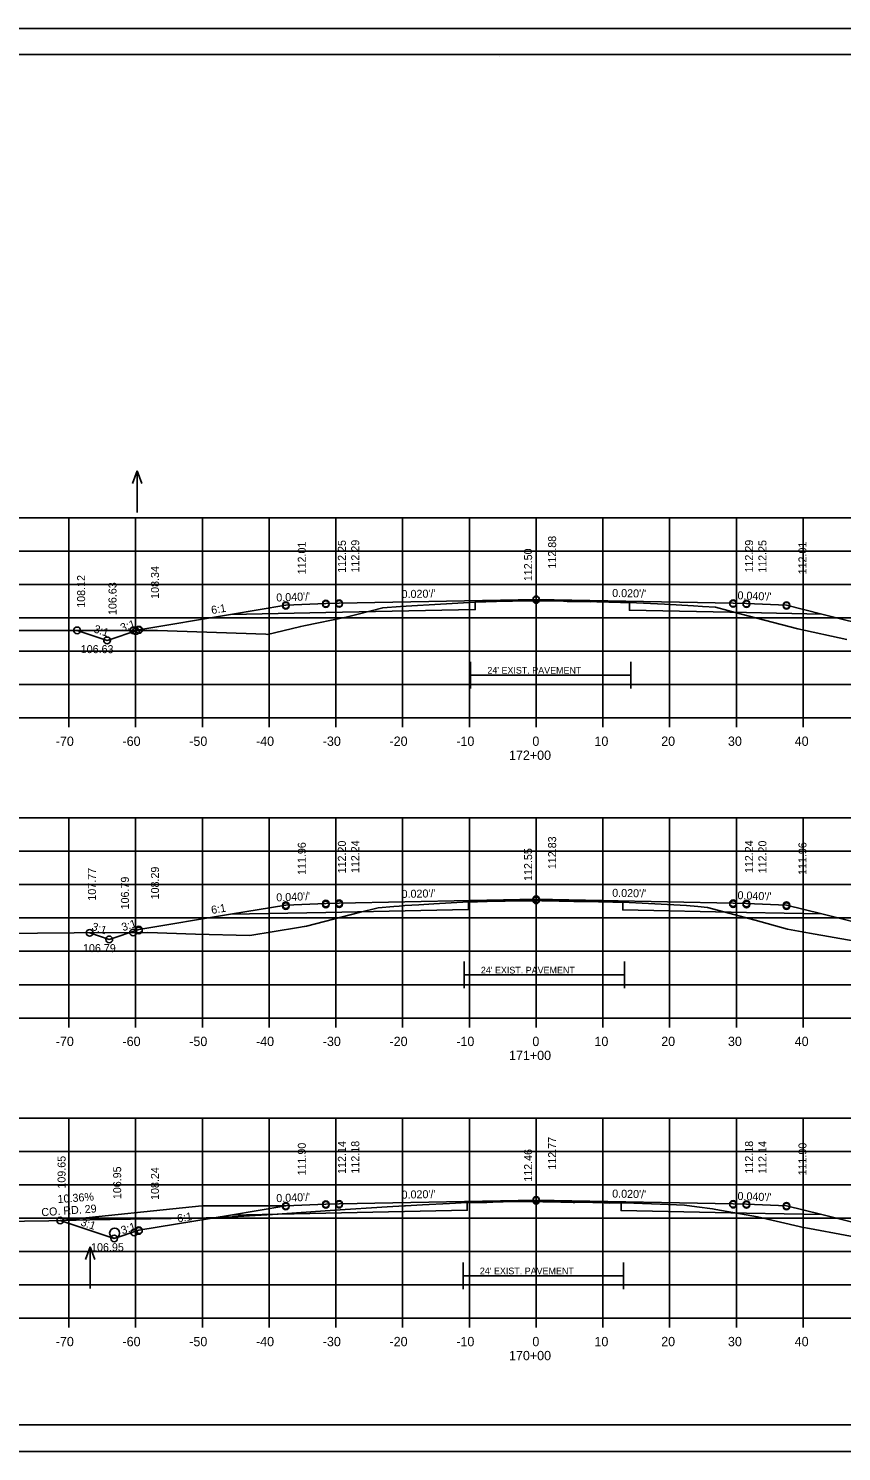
# Model space of a CAD drawing. Extents: x 1175611 to 1176402, y -433344 to -416213.
# Drawn here: x 1175704.9 to 1175826.7, y -427583.4 to -427370.1 of the extents above; entities that cross this region are included whole.
import ezdxf

# ---------------------------------------------------------------- set-up
doc = ezdxf.new("R2010")
doc.units = 0
for name, color, linetype in [('R_Alt Surface', 7, 'Continuous'), ('R_Axis', 7, 'Continuous'), ('R_Axis Annot', 7, 'Continuous'), ('R_Border', 7, 'Continuous'), ('R_Drive', 7, 'Continuous'), ('R_Exist Surface', 7, 'Continuous'), ('R_Fin Surface', 7, 'Continuous'), ('R_Grid', 7, 'Continuous'), ('R_No Plot', 7, 'Continuous'), ('R_Water', 7, 'Continuous'), ('R_Water Annot', 7, 'Continuous'), ('R_Xsect Elev', 7, 'Continuous'), ('R_Xsect Slope', 7, 'Continuous')]:
    doc.layers.add(name, color=color, linetype=linetype)

msp = doc.modelspace()

# ---------------------------------------------------------------- linework, layer by layer
at = {"layer": 'R_Alt Surface'}
for p, q in [((1175783.16, -427467.01), (1175771.16, -427467.01)), ((1175783.16, -427467.01), (1175795.16, -427467.01)), ((1175782.19, -427511.96), (1175770.19, -427511.96)), ((1175782.19, -427511.96), (1175794.19, -427511.96)), ((1175782.04, -427557.06), (1175770.04, -427557.06)), ((1175782.04, -427557.06), (1175794.04, -427557.06))]:
    msp.add_line(p, q, dxfattribs=at)
for points in [[(1175735.2, -427457.91), (1175749.47, -427457.63), (1175771.85, -427457.18), (1175771.85, -427456.01), (1175780.97, -427455.83), (1175794.95, -427456.11), (1175794.95, -427457.28), (1175812.47, -427457.63), (1175823.75, -427457.85)], [(1175771.16, -427469.01), (1175771.16, -427465.01)], [(1175795.16, -427469.01), (1175795.16, -427465.01)], [(1175735.2, -427502.86), (1175749.47, -427502.58), (1175770.83, -427502.15), (1175770.83, -427500.99), (1175780.97, -427500.78), (1175793.96, -427501.04), (1175793.96, -427502.21), (1175812.47, -427502.58), (1175823.75, -427502.8)], [(1175770.19, -427513.96), (1175770.19, -427509.96)], [(1175794.19, -427513.96), (1175794.19, -427509.96)], [(1175735.2, -427547.95), (1175749.47, -427547.66), (1175770.65, -427547.24), (1175770.65, -427546.07), (1175780.97, -427545.87), (1175793.69, -427546.12), (1175793.69, -427547.29), (1175812.47, -427547.66), (1175823.75, -427547.89)], [(1175770.04, -427559.06), (1175770.04, -427555.06)], [(1175794.04, -427559.06), (1175794.04, -427555.06)]]:
    msp.add_lwpolyline(points, dxfattribs=at)
at = {"layer": 'R_Axis'}
for p, q in [((1175640.97, -427473.42), (1175920.97, -427473.42)), ((1175710.97, -427474.82), (1175710.97, -427473.42)), ((1175720.97, -427474.82), (1175720.97, -427473.42)), ((1175730.97, -427474.82), (1175730.97, -427473.42)), ((1175740.97, -427474.82), (1175740.97, -427473.42)), ((1175750.97, -427474.82), (1175750.97, -427473.42)), ((1175760.97, -427474.82), (1175760.97, -427473.42)), ((1175770.97, -427474.82), (1175770.97, -427473.42)), ((1175780.97, -427474.82), (1175780.97, -427473.42)), ((1175790.97, -427474.82), (1175790.97, -427473.42)), ((1175800.97, -427474.82), (1175800.97, -427473.42)), ((1175810.97, -427474.82), (1175810.97, -427473.42)), ((1175820.97, -427474.82), (1175820.97, -427473.42)), ((1175640.97, -427518.42), (1175920.97, -427518.42)), ((1175710.97, -427519.82), (1175710.97, -427518.42)), ((1175720.97, -427519.82), (1175720.97, -427518.42)), ((1175730.97, -427519.82), (1175730.97, -427518.42)), ((1175740.97, -427519.82), (1175740.97, -427518.42)), ((1175750.97, -427519.82), (1175750.97, -427518.42)), ((1175760.97, -427519.82), (1175760.97, -427518.42)), ((1175770.97, -427519.82), (1175770.97, -427518.42)), ((1175780.97, -427519.82), (1175780.97, -427518.42)), ((1175790.97, -427519.82), (1175790.97, -427518.42)), ((1175800.97, -427519.82), (1175800.97, -427518.42)), ((1175810.97, -427519.82), (1175810.97, -427518.42)), ((1175820.97, -427519.82), (1175820.97, -427518.42)), ((1175640.97, -427563.42), (1175920.97, -427563.42)), ((1175710.97, -427564.82), (1175710.97, -427563.42)), ((1175720.97, -427564.82), (1175720.97, -427563.42)), ((1175730.97, -427564.82), (1175730.97, -427563.42)), ((1175740.97, -427564.82), (1175740.97, -427563.42)), ((1175750.97, -427564.82), (1175750.97, -427563.42)), ((1175760.97, -427564.82), (1175760.97, -427563.42)), ((1175770.97, -427564.82), (1175770.97, -427563.42)), ((1175780.97, -427564.82), (1175780.97, -427563.42)), ((1175790.97, -427564.82), (1175790.97, -427563.42)), ((1175800.97, -427564.82), (1175800.97, -427563.42)), ((1175810.97, -427564.82), (1175810.97, -427563.42)), ((1175820.97, -427564.82), (1175820.97, -427563.42))]:
    msp.add_line(p, q, dxfattribs=at)
at = {"layer": 'R_Border'}
for p, q in [((1175622.97, -427373.96), (1175939.15, -427373.96)), ((1175775.49, -427374.22), (1175775.49, -427374.22)), ((1175775.49, -427374.22), (1175775.49, -427374.22)), ((1175939.15, -427579.42), (1175622.97, -427579.42))]:
    msp.add_line(p, q, dxfattribs=at)
at = {"layer": 'R_Drive'}
msp.add_lwpolyline([(1175743.47, -427546.57), (1175730.87, -427546.57), (1175709.67, -427548.77)], dxfattribs=at)
at = {"layer": 'R_Exist Surface'}
for points in [[(1175693.06, -427460.31), (1175724.26, -427460.3), (1175740.46, -427460.89), (1175740.72, -427460.91), (1175741.8, -427460.65), (1175745.7, -427459.7), (1175746.18, -427459.6), (1175752.51, -427458.33), (1175754.32, -427457.87), (1175758, -427456.91), (1175760.65, -427456.73), (1175762.33, -427456.61), (1175765.78, -427456.41), (1175771.85, -427456.06), (1175776.62, -427455.95), (1175777.42, -427455.93), (1175782.02, -427455.9), (1175782.83, -427455.89), (1175782.88, -427455.89), (1175783.16, -427455.9), (1175783.32, -427455.9), (1175785.07, -427455.94), (1175785.62, -427455.96), (1175787.49, -427456), (1175789.18, -427456.01), (1175789.36, -427456), (1175790.05, -427456.02), (1175793.59, -427456.11), (1175793.84, -427456.11), (1175794.95, -427456.12), (1175800.21, -427456.39), (1175804.57, -427456.61), (1175805.92, -427456.73), (1175807.85, -427456.84), (1175811.54, -427457.8), (1175820.2, -427460.09), (1175827.53, -427461.68)], [(1175700.79, -427505.76), (1175711.76, -427505.67), (1175722.78, -427505.58), (1175729.93, -427505.85), (1175738.07, -427506.03), (1175745.37, -427504.84), (1175746.24, -427504.71), (1175746.56, -427504.65), (1175747.91, -427504.28), (1175754.47, -427502.62), (1175757.31, -427501.92), (1175759.66, -427501.71), (1175760.46, -427501.64), (1175761.29, -427501.56), (1175763.41, -427501.44), (1175765.63, -427501.32), (1175770.83, -427501.02), (1175772.19, -427501), (1175773.64, -427500.96), (1175774.89, -427500.92), (1175776.33, -427500.88), (1175777.96, -427500.87), (1175780.87, -427500.83), (1175781.45, -427500.82), (1175781.83, -427500.83), (1175782.19, -427500.85), (1175782.22, -427500.86), (1175784.42, -427500.92), (1175786.64, -427500.96), (1175787.36, -427500.95), (1175787.94, -427500.94), (1175790.31, -427501.01), (1175792.45, -427501.07), (1175793.06, -427501.06), (1175793.75, -427501.05), (1175793.9, -427501.06), (1175793.96, -427501.06), (1175797.82, -427501.27), (1175803.5, -427501.57), (1175805.21, -427501.71), (1175806.62, -427501.87), (1175813.77, -427503.76), (1175818.64, -427505.1), (1175821.92, -427505.69), (1175828.45, -427506.87)], [(1175700.67, -427548.92), (1175707.99, -427548.8), (1175714.09, -427548.69), (1175729.36, -427548.43), (1175733.74, -427548.33), (1175741.46, -427547.87), (1175750.83, -427547.22), (1175758.67, -427546.74), (1175761.27, -427546.57), (1175761.39, -427546.55), (1175763.96, -427546.42), (1175767.98, -427546.22), (1175770.65, -427546.09), (1175770.88, -427546.08), (1175771.45, -427546.07), (1175773.57, -427546.05), (1175775.37, -427545.99), (1175776.03, -427545.97), (1175780.27, -427545.93), (1175781.05, -427545.92), (1175781.95, -427545.94), (1175782.04, -427545.95), (1175782.06, -427545.95), (1175782.83, -427545.97), (1175786.5, -427546.05), (1175786.76, -427546.05), (1175787.74, -427546.02), (1175791.15, -427546.12), (1175791.98, -427546.15), (1175793.4, -427546.13), (1175793.69, -427546.13), (1175795.62, -427546.19), (1175799.57, -427546.32), (1175803.21, -427546.47), (1175805.07, -427546.71), (1175807.39, -427547), (1175807.9, -427547.11), (1175814.15, -427548.23), (1175820.4, -427549.67), (1175820.77, -427549.75), (1175821.92, -427549.96), (1175832.6, -427551.96)]]:
    msp.add_lwpolyline(points, dxfattribs=at)
at = {"layer": 'R_Fin Surface'}
for points in [[(1175712.2, -427460.3), (1175716.69, -427461.8), (1175721.47, -427460.2), (1175735.2, -427457.91), (1175743.47, -427456.53), (1175749.47, -427456.29), (1175751.47, -427456.25), (1175780.97, -427455.66), (1175810.47, -427456.25), (1175812.47, -427456.29), (1175818.47, -427456.53), (1175823.75, -427457.85), (1175840.47, -427462.03), (1175845.29, -427460.43)], [(1175714.09, -427505.65), (1175717.03, -427506.63), (1175721.47, -427505.15), (1175735.2, -427502.86), (1175743.47, -427501.49), (1175749.47, -427501.25), (1175751.47, -427501.21), (1175780.97, -427500.62), (1175810.47, -427501.21), (1175812.47, -427501.25), (1175818.47, -427501.49), (1175823.75, -427502.8), (1175840.47, -427506.99), (1175844.26, -427505.72)], [(1175709.67, -427548.77), (1175717.77, -427551.47), (1175721.47, -427550.24), (1175735.2, -427547.95), (1175743.47, -427546.57), (1175749.47, -427546.33), (1175751.47, -427546.29), (1175780.97, -427545.7), (1175810.47, -427546.29), (1175812.47, -427546.33), (1175818.47, -427546.57), (1175823.75, -427547.89), (1175840.47, -427552.07), (1175844.42, -427550.75)]]:
    msp.add_lwpolyline(points, dxfattribs=at)
at = {"layer": 'R_Grid'}
for p, q in [((1175640.97, -427443.42), (1175920.97, -427443.42)), ((1175710.97, -427473.42), (1175710.97, -427443.42)), ((1175720.97, -427473.42), (1175720.97, -427443.42)), ((1175730.97, -427473.42), (1175730.97, -427443.42)), ((1175740.97, -427473.42), (1175740.97, -427443.42)), ((1175750.97, -427473.42), (1175750.97, -427443.42)), ((1175760.97, -427473.42), (1175760.97, -427443.42)), ((1175770.97, -427473.42), (1175770.97, -427443.42)), ((1175780.97, -427473.42), (1175780.97, -427443.42)), ((1175790.97, -427473.42), (1175790.97, -427443.42)), ((1175800.97, -427473.42), (1175800.97, -427443.42)), ((1175810.97, -427473.42), (1175810.97, -427443.42)), ((1175820.97, -427473.42), (1175820.97, -427443.42)), ((1175640.97, -427448.42), (1175920.97, -427448.42)), ((1175640.97, -427453.42), (1175920.97, -427453.42)), ((1175640.97, -427458.42), (1175920.97, -427458.42)), ((1175640.97, -427463.42), (1175920.97, -427463.42)), ((1175640.97, -427468.42), (1175920.97, -427468.42)), ((1175640.97, -427473.42), (1175920.97, -427473.42)), ((1175640.97, -427488.42), (1175920.97, -427488.42)), ((1175710.97, -427518.42), (1175710.97, -427488.42)), ((1175720.97, -427518.42), (1175720.97, -427488.42)), ((1175730.97, -427518.42), (1175730.97, -427488.42)), ((1175740.97, -427518.42), (1175740.97, -427488.42)), ((1175750.97, -427518.42), (1175750.97, -427488.42)), ((1175760.97, -427518.42), (1175760.97, -427488.42)), ((1175770.97, -427518.42), (1175770.97, -427488.42)), ((1175780.97, -427518.42), (1175780.97, -427488.42)), ((1175790.97, -427518.42), (1175790.97, -427488.42)), ((1175800.97, -427518.42), (1175800.97, -427488.42)), ((1175810.97, -427518.42), (1175810.97, -427488.42)), ((1175820.97, -427518.42), (1175820.97, -427488.42)), ((1175640.97, -427493.42), (1175920.97, -427493.42)), ((1175640.97, -427498.42), (1175920.97, -427498.42)), ((1175640.97, -427503.42), (1175920.97, -427503.42)), ((1175640.97, -427508.42), (1175920.97, -427508.42)), ((1175640.97, -427513.42), (1175920.97, -427513.42)), ((1175640.97, -427518.42), (1175920.97, -427518.42)), ((1175640.97, -427533.42), (1175920.97, -427533.42)), ((1175710.97, -427563.42), (1175710.97, -427533.42)), ((1175720.97, -427563.42), (1175720.97, -427533.42)), ((1175730.97, -427563.42), (1175730.97, -427533.42)), ((1175740.97, -427563.42), (1175740.97, -427533.42)), ((1175750.97, -427563.42), (1175750.97, -427533.42)), ((1175760.97, -427563.42), (1175760.97, -427533.42)), ((1175770.97, -427563.42), (1175770.97, -427533.42)), ((1175780.97, -427563.42), (1175780.97, -427533.42)), ((1175790.97, -427563.42), (1175790.97, -427533.42)), ((1175800.97, -427563.42), (1175800.97, -427533.42)), ((1175810.97, -427563.42), (1175810.97, -427533.42)), ((1175820.97, -427563.42), (1175820.97, -427533.42)), ((1175640.97, -427538.42), (1175920.97, -427538.42)), ((1175640.97, -427543.42), (1175920.97, -427543.42)), ((1175640.97, -427548.42), (1175920.97, -427548.42)), ((1175640.97, -427553.42), (1175920.97, -427553.42)), ((1175640.97, -427558.42), (1175920.97, -427558.42)), ((1175640.97, -427563.42), (1175920.97, -427563.42))]:
    msp.add_line(p, q, dxfattribs=at)
at = {"layer": 'R_No Plot'}
for p, q in [((1175610.57, -427370.07), (1175943.91, -427370.07)), ((1175610.57, -427583.4), (1175943.91, -427583.4))]:
    msp.add_line(p, q, dxfattribs=at)
msp.add_lwpolyline([(1175610.57, -427370.07), (1175943.91, -427370.07), (1175943.91, -427583.41), (1175610.57, -427583.41)], close=True, dxfattribs=at)
for centre in [(1175749.47, -427456.29), (1175749.47, -427456.37), (1175751.47, -427456.25), (1175751.47, -427456.33), (1175780.97, -427455.66), (1175780.97, -427455.74), (1175810.47, -427456.25), (1175810.47, -427456.33), (1175812.47, -427456.29), (1175812.47, -427456.37), (1175743.47, -427456.53), (1175743.47, -427456.61), (1175818.47, -427456.53), (1175818.47, -427456.61), (1175712.2, -427460.3), (1175712.2, -427460.3), (1175720.64, -427460.3), (1175721.02, -427460.42), (1175721.47, -427460.2), (1175721.47, -427460.27), (1175716.69, -427461.8), (1175749.47, -427501.25), (1175751.47, -427501.21), (1175780.97, -427500.62), (1175780.97, -427500.77), (1175810.47, -427501.21), (1175812.47, -427501.25), (1175743.47, -427501.49), (1175743.47, -427501.64), (1175749.47, -427501.4), (1175751.47, -427501.36), (1175810.47, -427501.36), (1175812.47, -427501.4), (1175818.47, -427501.49), (1175818.47, -427501.64), (1175721.47, -427505.15), (1175721.47, -427505.31), (1175714.09, -427505.65), (1175714.09, -427505.65), (1175717.03, -427506.63), (1175720.59, -427505.6), (1175780.97, -427545.7), (1175780.97, -427545.8), (1175743.47, -427546.57), (1175743.47, -427546.67), (1175749.47, -427546.33), (1175749.47, -427546.43), (1175751.47, -427546.29), (1175751.47, -427546.39), (1175810.47, -427546.29), (1175810.47, -427546.39), (1175812.47, -427546.33), (1175812.47, -427546.43), (1175818.47, -427546.57), (1175818.47, -427546.67), (1175709.67, -427548.77), (1175709.67, -427548.77), (1175721.47, -427550.24), (1175721.47, -427550.34), (1175717.77, -427551.47), (1175720.76, -427550.57)]:
    msp.add_circle(centre, 0.5, dxfattribs=at)
at = {"layer": 'R_Water'}
msp.add_circle((1175717.83, -427550.67), 0.75, dxfattribs=at)
at = {"layer": 'R_Water Annot'}
for p, q in [((1175721.2, -427436.37), (1175720.5, -427438.29)), ((1175721.2, -427442.65), (1175721.2, -427436.37)), ((1175721.2, -427436.37), (1175721.9, -427438.29)), ((1175714.17, -427552.7), (1175713.47, -427554.62)), ((1175714.17, -427558.98), (1175714.17, -427552.7)), ((1175714.17, -427552.7), (1175714.87, -427554.62))]:
    msp.add_line(p, q, dxfattribs=at)

# ---------------------------------------------------------------- texts
at = {"layer": 'R_Alt Surface'}
for p in [(1175773.67, -427466.79), (1175772.69, -427511.74), (1175772.54, -427556.83)]:
    msp.add_text("24' EXIST. PAVEMENT", height=1, dxfattribs=at).set_placement(p)
at = {"layer": 'R_Axis Annot'}
for s, p in [('-70', (1175709.01, -427477.62)), ('-60', (1175719.01, -427477.62)), ('-50', (1175729.01, -427477.62)), ('-40', (1175739.01, -427477.62)), ('-30', (1175749.01, -427477.62)), ('-20', (1175759.01, -427477.62)), ('-10', (1175769.01, -427477.62)), ('0', (1175780.41, -427477.62)), ('10', (1175789.71, -427477.62)), ('20', (1175799.71, -427477.62)), ('30', (1175809.71, -427477.62)), ('40', (1175819.71, -427477.62)), ('172+00', (1175776.91, -427479.72)), ('-70', (1175709.01, -427522.62)), ('-60', (1175719.01, -427522.62)), ('-50', (1175729.01, -427522.62)), ('-40', (1175739.01, -427522.62)), ('-30', (1175749.01, -427522.62)), ('-20', (1175759.01, -427522.62)), ('-10', (1175769.01, -427522.62)), ('0', (1175780.41, -427522.62)), ('10', (1175789.71, -427522.62)), ('20', (1175799.71, -427522.62)), ('30', (1175809.71, -427522.62)), ('40', (1175819.71, -427522.62)), ('171+00', (1175776.91, -427524.72)), ('-70', (1175709.01, -427567.62)), ('-60', (1175719.01, -427567.62)), ('-50', (1175729.01, -427567.62)), ('-40', (1175739.01, -427567.62)), ('-30', (1175749.01, -427567.62)), ('-20', (1175759.01, -427567.62)), ('-10', (1175769.01, -427567.62)), ('0', (1175780.41, -427567.62)), ('10', (1175789.71, -427567.62)), ('20', (1175799.71, -427567.62)), ('30', (1175809.71, -427567.62)), ('40', (1175819.71, -427567.62)), ('170+00', (1175776.91, -427569.72))]:
    msp.add_text(s, height=1.4, dxfattribs=at).set_placement(p)
at = {"layer": 'R_Drive'}
for s, p in [('10.36%', (1175709.33, -427546.16)), ('CO. RD. 29', (1175706.89, -427548.14))]:
    msp.add_text(s, height=1.2, rotation=4.0521, dxfattribs=at).set_placement(p)
at = {"layer": 'R_Xsect Elev'}
for s, p in [('112.01', (1175746.47, -427451.91)), ('112.25', (1175752.47, -427451.67)), ('112.29', (1175754.47, -427451.63)), ('112.88', (1175783.97, -427451.04)), ('112.29', (1175813.47, -427451.63)), ('112.25', (1175815.47, -427451.67)), ('112.01', (1175821.47, -427451.91)), ('112.50', (1175780.37, -427452.93)), ('108.34', (1175724.47, -427455.58)), ('108.12', (1175713.41, -427456.92)), ('106.63', (1175718.11, -427458)), ('111.96', (1175746.47, -427496.97)), ('112.20', (1175752.47, -427496.73)), ('112.24', (1175754.47, -427496.69)), ('112.83', (1175783.97, -427496.1)), ('112.24', (1175813.47, -427496.69)), ('112.20', (1175815.47, -427496.73)), ('111.96', (1175821.47, -427496.97)), ('112.55', (1175780.37, -427497.87)), ('107.77', (1175715.03, -427500.82)), ('108.29', (1175724.47, -427500.63)), ('106.79', (1175719.97, -427502.13)), ('112.14', (1175752.47, -427541.78)), ('112.18', (1175754.47, -427541.74)), ('112.77', (1175783.97, -427541.15)), ('112.18', (1175813.47, -427541.74)), ('112.14', (1175815.47, -427541.78)), ('109.65', (1175710.48, -427543.99)), ('111.90', (1175746.47, -427542.02)), ('112.46', (1175780.37, -427542.96)), ('111.90', (1175821.47, -427542.02)), ('106.95', (1175718.81, -427545.57)), ('108.24', (1175724.47, -427545.69))]:
    msp.add_text(s, height=1.2, rotation=90, dxfattribs=at).set_placement(p)
for s, p in [('106.63', (1175712.75, -427463.72)), ('106.79', (1175713.09, -427508.54)), ('106.95', (1175714.3, -427553.38))]:
    msp.add_text(s, height=1.2, dxfattribs=at).set_placement(p)
at = {"layer": 'R_Xsect Slope'}
for s, rotation, p in [("0.040'/'", 2.2906, (1175742.07, -427455.99)), ("0.020'/'", 1.1458, (1175760.83, -427455.47)), ("0.020'/'", 358.8542, (1175792.36, -427455.29)), ("0.040'/'", 357.7094, (1175811.12, -427455.64)), ('6:1', 9.4623, (1175732.39, -427457.87)), ('3:1', 341.5651, (1175714.6, -427460.57)), ('3:1', 18.4349, (1175718.92, -427460.52)), ("0.040'/'", 2.2906, (1175742.07, -427500.94)), ("0.020'/'", 1.1458, (1175760.83, -427500.42)), ("0.020'/'", 358.8542, (1175792.36, -427500.24)), ("0.040'/'", 357.7094, (1175811.12, -427500.59)), ('6:1', 9.4623, (1175732.39, -427502.83)), ('3:1', 341.5651, (1175714.29, -427505.18)), ('3:1', 18.4349, (1175719.09, -427505.42)), ("0.040'/'", 2.2906, (1175742.07, -427546.03)), ("0.020'/'", 1.1458, (1175760.83, -427545.5)), ("0.020'/'", 358.8542, (1175792.36, -427545.33)), ("0.040'/'", 357.7094, (1175811.12, -427545.68)), ('6:1', 9.4623, (1175727.31, -427549.06)), ('3:1', 341.5651, (1175712.64, -427549.49)), ('3:1', 18.4349, (1175719, -427550.86))]:
    msp.add_text(s, height=1.2, rotation=rotation, dxfattribs=at).set_placement(p)

doc.saveas('drawing.dxf')
